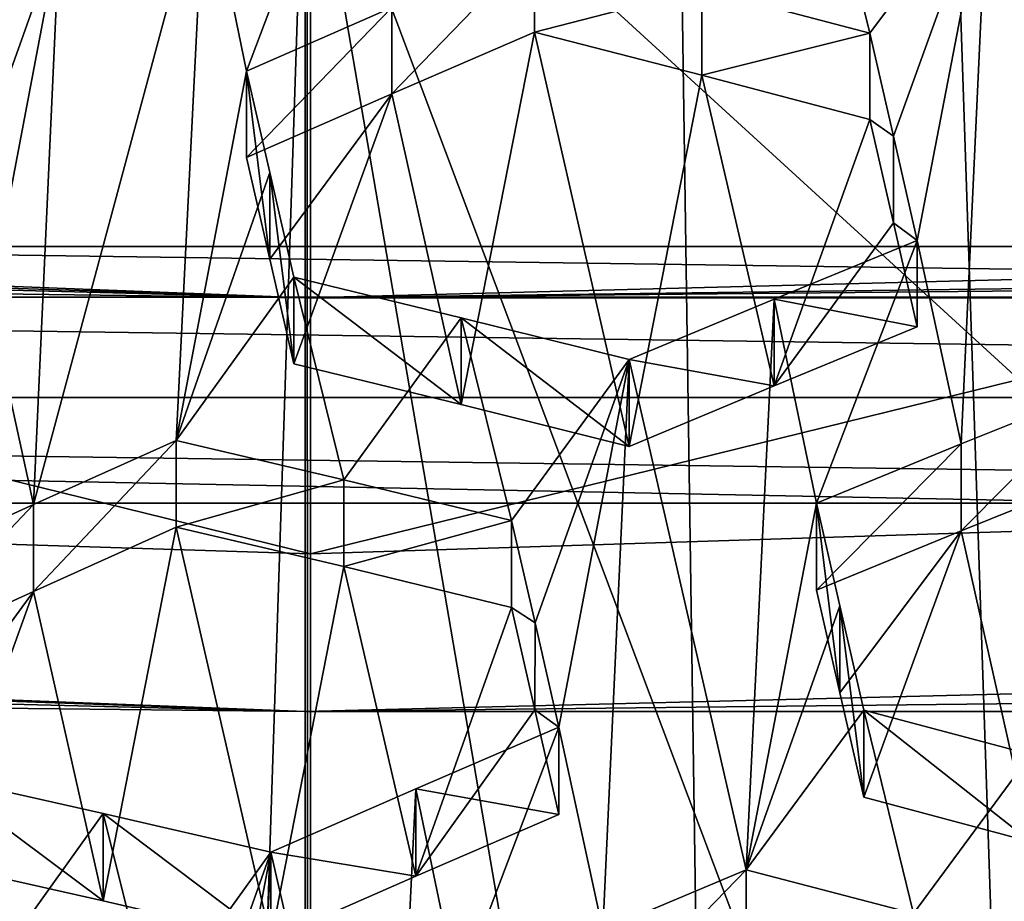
# Model space of a CAD drawing. Header units: metres. Extents: x -24 to 24, y -69 to 184.
# Tile 487 of 656: x -0.204 to 0.5, y 127.353 to 127.984. Entities that reach past the tile are written whole.
import ezdxf

# ---------------------------------------------------------------- set-up
doc = ezdxf.new("R2010")
doc.units = ezdxf.units.M
for name, color, linetype in [('1005', 7, 'CONTINUOUS'), ('1152', 7, 'CONTINUOUS'), ('1905', 7, 'CONTINUOUS'), ('2254', 7, 'CONTINUOUS'), ('2419', 7, 'CONTINUOUS'), ('2422', 7, 'CONTINUOUS'), ('2442', 7, 'CONTINUOUS'), ('2745', 7, 'CONTINUOUS'), ('2929', 7, 'CONTINUOUS'), ('2932', 7, 'CONTINUOUS'), ('3099', 7, 'CONTINUOUS'), ('3159', 7, 'CONTINUOUS'), ('3213', 7, 'CONTINUOUS'), ('3292', 7, 'CONTINUOUS'), ('3372', 7, 'CONTINUOUS'), ('3383', 7, 'CONTINUOUS'), ('3485', 7, 'CONTINUOUS'), ('367', 7, 'CONTINUOUS'), ('369', 7, 'CONTINUOUS'), ('373', 7, 'CONTINUOUS'), ('3745', 7, 'CONTINUOUS'), ('3822', 7, 'CONTINUOUS'), ('383', 7, 'CONTINUOUS'), ('3830', 7, 'CONTINUOUS'), ('3956', 7, 'CONTINUOUS'), ('417', 2, 'CONTINUOUS'), ('421', 2, 'CONTINUOUS'), ('424', 3, 'CONTINUOUS'), ('434', 7, 'CONTINUOUS'), ('474', 7, 'CONTINUOUS'), ('475', 7, 'CONTINUOUS'), ('554', 2, 'CONTINUOUS'), ('563', 2, 'CONTINUOUS'), ('770', 7, 'CONTINUOUS'), ('917', 7, 'CONTINUOUS')]:
    doc.layers.add(name, color=color, linetype=linetype)

msp = doc.modelspace()

# ---------------------------------------------------------------- linework, layer by layer
at = {"layer": '1005'}
for points in [[(0.061925, 127.992423, 217.758936), (0.164107, 128.036371, 217.828333), (0.061926, 127.930698, 217.775475)], [(0.061926, 127.930698, 217.775475), (0.164107, 128.036371, 217.828333), (0.164107, 127.974703, 217.844857)], [(-0.042012, 127.88505, 217.705139), (0.061925, 127.992423, 217.758936), (0.061926, 127.930698, 217.775475)], [(-0.042012, 127.946835, 217.688584), (0.061925, 127.992423, 217.758936), (-0.042012, 127.88505, 217.705139)]]:
    msp.add_3dface(points, dxfattribs=at)
at = {"layer": '1152'}
for points in [[(-0.092291, 127.620564, 217.298913), (-0.092291, 127.682696, 217.282264), (0.02759, 127.654535, 217.238402)], [(-0.092291, 127.620564, 217.298913), (0.02759, 127.654535, 217.238402), (0.027589, 127.592366, 217.255061)], [(0.02759, 127.654535, 217.238402), (0.14774, 127.625305, 217.194711), (0.027589, 127.592366, 217.255061)], [(0.027589, 127.592366, 217.255061), (0.14774, 127.625305, 217.194711), (0.14774, 127.563097, 217.21138)]]:
    msp.add_3dface(points, dxfattribs=at)
at = {"layer": '1905'}
for points in [[(-0.646236, 127.821363, 234.171401), (1.930974, 127.785197, 234.036427), (-1.930974, 127.785197, 234.036427)], [(0.64624, 127.821363, 234.171401), (1.930974, 127.785197, 234.036427), (-0.646236, 127.821363, 234.171401)], [(-1.930974, 127.785197, 234.036427), (3.192927, 127.713301, 233.768111), (-3.192928, 127.713301, 233.76811)], [(1.930974, 127.785197, 234.036427), (3.192927, 127.713301, 233.768111), (-1.930974, 127.785197, 234.036427)], [(-0.607618, 127.637873, 233.486607), (-3.192928, 127.713301, 233.76811), (0.60762, 127.637873, 233.486607)], [(-3.192928, 127.713301, 233.76811), (4.417489, 127.606514, 233.369576), (0.60762, 127.637873, 233.486607)], [(3.192927, 127.713301, 233.768111), (4.417489, 127.606514, 233.369576), (-3.192928, 127.713301, 233.76811)]]:
    msp.add_3dface(points, dxfattribs=at)
at = {"layer": '2254'}
for points in [[(0.061926, 127.930698, 217.775475), (0.164107, 127.974703, 217.844857), (0.111714, 127.708499, 217.434395)], [(0.111714, 127.708499, 217.434395), (0.164107, 127.974703, 217.844857), (0.231931, 127.67845, 217.390894)], [(0.231931, 127.67845, 217.390894), (0.164107, 127.974703, 217.844857), (0.283789, 127.944111, 217.801731)], [(0.335555, 127.721837, 217.461588), (0.231931, 127.67845, 217.390894), (0.283789, 127.944111, 217.801731)], [(0.404138, 127.912252, 217.758659), (0.335555, 127.721837, 217.461588), (0.283789, 127.944111, 217.801731)], [(-0.042012, 127.88505, 217.705139), (0.061926, 127.930698, 217.775475), (-0.025336, 127.812463, 217.593454)], [(-0.025336, 127.812463, 217.593454), (0.061926, 127.930698, 217.775475), (-0.0081, 127.737413, 217.478026)], [(-0.0081, 127.737413, 217.478026), (0.061926, 127.930698, 217.775475), (0.111714, 127.708499, 217.434395)], [(0.404138, 127.912252, 217.758659), (0.421008, 127.838441, 217.645776), (0.335555, 127.721837, 217.461588)], [(0.421008, 127.838441, 217.645776), (0.43805, 127.763878, 217.531744), (0.335555, 127.721837, 217.461588)]]:
    msp.add_3dface(points, dxfattribs=at)
at = {"layer": '2419'}
for points in [[(-0.144557, 127.415794, 216.871935), (-0.264498, 127.442651, 216.916173), (-0.144558, 127.35331, 216.888678)], [(-0.144558, 127.35331, 216.888678), (-0.264498, 127.442651, 216.916173), (-0.264498, 127.3802, 216.932906)], [(-0.024467, 127.325438, 216.844648), (-0.144557, 127.415794, 216.871935), (-0.144558, 127.35331, 216.888678)], [(-0.024467, 127.387958, 216.827896), (-0.144557, 127.415794, 216.871935), (-0.024467, 127.325438, 216.844648)]]:
    msp.add_3dface(points, dxfattribs=at)
at = {"layer": '2422'}
for points in [[(0.4694, 127.618065, 217.308632), (0.571977, 127.659219, 217.379093), (0.519412, 127.395401, 216.968065)], [(0.365858, 127.575652, 217.237744), (0.4694, 127.618065, 217.308632), (0.382695, 127.50202, 217.125075)], [(0.382695, 127.50202, 217.125075), (0.4694, 127.618065, 217.308632), (0.39977, 127.427344, 217.010812)], [(0.39977, 127.427344, 217.010812), (0.4694, 127.618065, 217.308632), (0.519412, 127.395401, 216.968065)]]:
    msp.add_3dface(points, dxfattribs=at)
at = {"layer": '2442'}
msp.add_3dface([(0.435305, 127.344278, 216.771304), (0.315579, 127.312913, 216.83105), (0.315579, 127.375453, 216.814292)], dxfattribs=at)
at = {"layer": '2745'}
for points in [[(0.164107, 127.974703, 217.844857), (0.164107, 128.036371, 217.828333), (0.283789, 128.005822, 217.785196)], [(0.283789, 127.944111, 217.801731), (0.164107, 127.974703, 217.844857), (0.283789, 128.005822, 217.785196)], [(0.404138, 127.974008, 217.742111), (0.283789, 127.944111, 217.801731), (0.283789, 128.005822, 217.785196)], [(0.404138, 127.974008, 217.742111), (0.404138, 127.912252, 217.758659), (0.283789, 127.944111, 217.801731)]]:
    msp.add_3dface(points, dxfattribs=at)
at = {"layer": '2929'}
for points in [[(-0.194388, 127.574626, 217.230116), (-0.092291, 127.620564, 217.298913), (-0.144558, 127.35331, 216.888678)], [(-0.092291, 127.620564, 217.298913), (-0.024467, 127.325438, 216.844648), (-0.144558, 127.35331, 216.888678)], [(-0.092291, 127.620564, 217.298913), (0.027589, 127.592366, 217.255061), (-0.024467, 127.325438, 216.844648)], [(-0.024467, 127.325438, 216.844648), (0.027589, 127.592366, 217.255061), (0.079272, 127.370899, 216.914877)], [(0.027589, 127.592366, 217.255061), (0.14774, 127.563097, 217.21138), (0.079272, 127.370899, 216.914877)], [(-0.29841, 127.527125, 217.160209), (-0.194388, 127.574626, 217.230116), (-0.281772, 127.455059, 217.048681)], [(-0.194388, 127.574626, 217.230116), (-0.264498, 127.3802, 216.932906), (-0.281772, 127.455059, 217.048681)], [(-0.194388, 127.574626, 217.230116), (-0.144558, 127.35331, 216.888678), (-0.264498, 127.3802, 216.932906)], [(0.079272, 127.370899, 216.914877), (0.14774, 127.563097, 217.21138), (0.164498, 127.489953, 217.099204)], [(0.181652, 127.415066, 216.984373), (0.079272, 127.370899, 216.914877), (0.164498, 127.489953, 217.099204)]]:
    msp.add_3dface(points, dxfattribs=at)
at = {"layer": '2932'}
for points in [[(-0.0081, 127.737413, 217.478026), (0.111714, 127.708499, 217.434395), (-0.0081, 127.799392, 217.461419)], [(-0.0081, 127.799392, 217.461419), (0.111714, 127.708499, 217.434395), (0.111715, 127.770516, 217.417777)], [(0.111714, 127.708499, 217.434395), (0.231931, 127.67845, 217.390894), (0.111715, 127.770516, 217.417777)], [(0.111715, 127.770516, 217.417777), (0.231931, 127.67845, 217.390894), (0.231931, 127.740509, 217.374266)]]:
    msp.add_3dface(points, dxfattribs=at)
at = {"layer": '3099'}
for points in [[(0.39977, 127.489736, 216.994094), (0.519412, 127.395401, 216.968065), (0.519413, 127.457839, 216.951335)], [(0.39977, 127.427344, 217.010812), (0.519412, 127.395401, 216.968065), (0.39977, 127.489736, 216.994094)]]:
    msp.add_3dface(points, dxfattribs=at)
at = {"layer": '3159'}
for points in [[(-0.042012, 127.946835, 217.688584), (-0.071848, 128.092379, 217.91297), (0.03018, 128.137391, 217.981959)], [(0.061925, 127.992423, 217.758936), (-0.042012, 127.946835, 217.688584), (0.03018, 128.137391, 217.981959)], [(0.488328, 128.086893, 217.922287), (0.591765, 128.127351, 217.993617), (0.571977, 127.721313, 217.362455)], [(0.367846, 128.11973, 217.965155), (0.404138, 127.974008, 217.742111), (0.283789, 128.005822, 217.785196)], [(0.404138, 127.974008, 217.742111), (0.367846, 128.11973, 217.965155), (0.488328, 128.086893, 217.922287)], [(-0.194389, 127.636819, 217.213451), (-0.17594, 128.045578, 217.84282), (-0.071848, 128.092379, 217.91297)], [(-0.092291, 127.682696, 217.282264), (-0.194389, 127.636819, 217.213451), (-0.071848, 128.092379, 217.91297)], [(-0.042012, 127.946835, 217.688584), (-0.092291, 127.682696, 217.282264), (-0.071848, 128.092379, 217.91297)], [(0.421008, 127.900295, 217.629202), (0.404138, 127.974008, 217.742111), (0.488328, 128.086893, 217.922287)], [(0.43805, 127.82583, 217.515144), (0.421008, 127.900295, 217.629202), (0.488328, 128.086893, 217.922287)], [(0.43805, 127.82583, 217.515144), (0.488328, 128.086893, 217.922287), (0.469399, 127.680209, 217.291981)], [(0.469399, 127.680209, 217.291981), (0.488328, 128.086893, 217.922287), (0.571977, 127.721313, 217.362455)], [(-0.295969, 128.071666, 217.887302), (-0.17594, 128.045578, 217.84282), (-0.26013, 127.927809, 217.663953)], [(-0.26013, 127.927809, 217.663953), (-0.17594, 128.045578, 217.84282), (-0.243524, 127.855974, 217.552617)], [(-0.17594, 128.045578, 217.84282), (-0.226218, 127.781065, 217.436601), (-0.243524, 127.855974, 217.552617)], [(-0.17594, 128.045578, 217.84282), (-0.194389, 127.636819, 217.213451), (-0.226218, 127.781065, 217.436601)], [(-0.092291, 127.682696, 217.282264), (-0.042012, 127.946835, 217.688584), (-0.02534, 127.874361, 217.576902)], [(-0.0081, 127.799392, 217.461419), (-0.092291, 127.682696, 217.282264), (-0.02534, 127.874361, 217.576902)], [(0.335555, 127.78384, 217.444973), (0.43805, 127.82583, 217.515144), (0.365858, 127.637848, 217.221079)], [(0.365858, 127.637848, 217.221079), (0.43805, 127.82583, 217.515144), (0.469399, 127.680209, 217.291981)], [(0.02759, 127.654535, 217.238402), (-0.092291, 127.682696, 217.282264), (-0.0081, 127.799392, 217.461419)], [(0.02759, 127.654535, 217.238402), (-0.0081, 127.799392, 217.461419), (0.111715, 127.770516, 217.417777)], [(0.315579, 127.375453, 216.814292), (0.231931, 127.740509, 217.374266), (0.335555, 127.78384, 217.444973)], [(0.315579, 127.375453, 216.814292), (0.335555, 127.78384, 217.444973), (0.365858, 127.637848, 217.221079)], [(-0.194389, 127.636819, 217.213451), (-0.29841, 127.589383, 217.143527), (-0.226218, 127.781065, 217.436601)], [(0.14774, 127.625305, 217.194711), (0.02759, 127.654535, 217.238402), (0.111715, 127.770516, 217.417777)], [(0.14774, 127.625305, 217.194711), (0.111715, 127.770516, 217.417777), (0.231931, 127.740509, 217.374266)], [(0.14774, 127.625305, 217.194711), (0.231931, 127.740509, 217.374266), (0.1645, 127.552247, 217.082492)], [(0.1645, 127.552247, 217.082492), (0.231931, 127.740509, 217.374266), (0.181652, 127.47747, 216.967652)], [(0.231931, 127.740509, 217.374266), (0.213116, 127.332161, 216.744496), (0.181652, 127.47747, 216.967652)], [(0.231931, 127.740509, 217.374266), (0.315579, 127.375453, 216.814292), (0.213116, 127.332161, 216.744496)], [(0.382693, 127.564321, 217.108394), (0.315579, 127.375453, 216.814292), (0.365858, 127.637848, 217.221079)], [(0.39977, 127.489736, 216.994094), (0.315579, 127.375453, 216.814292), (0.382693, 127.564321, 217.108394)], [(0.435305, 127.344278, 216.771304), (0.315579, 127.375453, 216.814292), (0.39977, 127.489736, 216.994094)], [(0.435305, 127.344278, 216.771304), (0.39977, 127.489736, 216.994094), (0.519413, 127.457839, 216.951335)], [(0.181652, 127.47747, 216.967652), (0.10946, 127.287658, 216.674077), (0.079271, 127.433359, 216.89814)], [(0.213116, 127.332161, 216.744496), (0.10946, 127.287658, 216.674077), (0.181652, 127.47747, 216.967652)], [(0.55561, 127.312122, 216.72833), (0.435305, 127.344278, 216.771304), (0.519413, 127.457839, 216.951335)], [(-0.264498, 127.442651, 216.916173), (-0.144557, 127.415794, 216.871935), (-0.228715, 127.29845, 216.69294)], [(0.059182, 127.024019, 216.267623), (-0.024467, 127.387958, 216.827896), (0.079271, 127.433359, 216.89814)], [(0.10946, 127.287658, 216.674077), (0.059182, 127.024019, 216.267623), (0.079271, 127.433359, 216.89814)], [(-0.144557, 127.415794, 216.871935), (-0.108658, 127.271221, 216.648752), (-0.228715, 127.29845, 216.69294)], [(-0.144557, 127.415794, 216.871935), (-0.024467, 127.387958, 216.827896), (-0.108658, 127.271221, 216.648752)], [(-0.024467, 127.387958, 216.827896), (-0.091947, 127.19864, 216.536791), (-0.108658, 127.271221, 216.648752)], [(-0.024467, 127.387958, 216.827896), (-0.074746, 127.123908, 216.421553), (-0.091947, 127.19864, 216.536791)], [(-0.024467, 127.387958, 216.827896), (-0.043214, 126.979071, 216.198325), (-0.074746, 127.123908, 216.421553)], [(0.059182, 127.024019, 216.267623), (-0.043214, 126.979071, 216.198325), (-0.024467, 127.387958, 216.827896)]]:
    msp.add_3dface(points, dxfattribs=at)
at = {"layer": '3213'}
for points in [[(0.365858, 127.575652, 217.237744), (0.382695, 127.50202, 217.125075), (0.365858, 127.637848, 217.221079)], [(0.382695, 127.50202, 217.125075), (0.382693, 127.564321, 217.108394), (0.365858, 127.637848, 217.221079)], [(0.39977, 127.427344, 217.010812), (0.39977, 127.489736, 216.994094), (0.382693, 127.564321, 217.108394)], [(0.382695, 127.50202, 217.125075), (0.39977, 127.427344, 217.010812), (0.382693, 127.564321, 217.108394)]]:
    msp.add_3dface(points, dxfattribs=at)
at = {"layer": '3292'}
for points in [[(-0.042012, 127.946835, 217.688584), (-0.042012, 127.88505, 217.705139), (-0.025336, 127.812463, 217.593454)], [(-0.042012, 127.946835, 217.688584), (-0.025336, 127.812463, 217.593454), (-0.02534, 127.874361, 217.576902)], [(-0.0081, 127.737413, 217.478026), (-0.0081, 127.799392, 217.461419), (-0.02534, 127.874361, 217.576902)], [(-0.025336, 127.812463, 217.593454), (-0.0081, 127.737413, 217.478026), (-0.02534, 127.874361, 217.576902)]]:
    msp.add_3dface(points, dxfattribs=at)
at = {"layer": '3372'}
for points in [[(0.181652, 127.415066, 216.984373), (0.181652, 127.47747, 216.967652), (0.079271, 127.433359, 216.89814)], [(-0.024467, 127.387958, 216.827896), (0.079272, 127.370899, 216.914877), (0.079271, 127.433359, 216.89814)], [(0.079272, 127.370899, 216.914877), (0.181652, 127.415066, 216.984373), (0.079271, 127.433359, 216.89814)], [(-0.024467, 127.387958, 216.827896), (-0.024467, 127.325438, 216.844648), (0.079272, 127.370899, 216.914877)]]:
    msp.add_3dface(points, dxfattribs=at)
at = {"layer": '3383'}
for points in [[(0.14774, 127.563097, 217.21138), (0.14774, 127.625305, 217.194711), (0.1645, 127.552247, 217.082492)], [(0.164498, 127.489953, 217.099204), (0.14774, 127.563097, 217.21138), (0.1645, 127.552247, 217.082492)], [(0.164498, 127.489953, 217.099204), (0.1645, 127.552247, 217.082492), (0.181652, 127.47747, 216.967652)], [(0.181652, 127.415066, 216.984373), (0.164498, 127.489953, 217.099204), (0.181652, 127.47747, 216.967652)]]:
    msp.add_3dface(points, dxfattribs=at)
at = {"layer": '3485'}
for points in [[(-0.646236, 127.821363, 234.171401), (-1.26367, 120.259009, 236.146401), (0, 120.276373, 236.211202)], [(0.64624, 127.821363, 234.171401), (-0.646236, 127.821363, 234.171401), (0, 120.276373, 236.211202)], [(0.64624, 127.821363, 234.171401), (0, 120.276373, 236.211202), (1.26367, 120.259009, 236.146401)]]:
    msp.add_3dface(points, dxfattribs=at)
at = {"layer": '367'}
for points in [[(-1.087972, 145.2, -24.225582), (1.087972, 145.2, -24.225582), (-0.939204, 55.350886, -24.231805)], [(-0.939204, 55.350886, -24.231805), (1.087972, 145.2, -24.225582), (-0.476055, 55.429567, -24.245327)], [(-0.476055, 55.429567, -24.245327), (1.087972, 145.2, -24.225582), (0, 55.456236, -24.25)], [(0, 55.456236, -24.25), (1.087972, 145.2, -24.225582), (0.476036, 55.429568, -24.245327)], [(1.087972, 145.2, -24.225582), (0.939204, 55.350886, -24.231805), (0.476036, 55.429568, -24.245327)]]:
    msp.add_3dface(points, dxfattribs=at)
at = {"layer": '369'}
for points in [[(0.995562, 125.28536, 24.229555), (-1.087972, 145.2, 24.225582), (-1.005745, 125.285363, 24.229135)], [(1.087972, 145.2, 24.225582), (-1.087972, 145.2, 24.225582), (0.995562, 125.28536, 24.229555)]]:
    msp.add_3dface(points, dxfattribs=at)
at = {"layer": '373'}
for points in [[(0, 146.423799, 240.142002), (-6.403596, 117.199254, 32.493216), (-6.468189, 146.382367, 240.147825)], [(-5.725305, 117.232454, 32.670329), (-6.403596, 117.199254, 32.493216), (0, 146.423799, 240.142002)], [(-5.042963, 117.261956, 32.827448), (-5.725305, 117.232454, 32.670329), (0, 146.423799, 240.142002)], [(-4.357656, 117.287707, 32.964383), (-5.042963, 117.261956, 32.827448), (0, 146.423799, 240.142002)], [(-3.670487, 117.309667, 33.080997), (-4.357656, 117.287707, 32.964383), (0, 146.423799, 240.142002)], [(-2.982479, 117.327814, 33.177225), (-3.670487, 117.309667, 33.080997), (0, 146.423799, 240.142002)], [(-2.138549, 117.344931, 33.267965), (-2.982479, 117.327814, 33.177225), (0, 146.423799, 240.142002)], [(-1.284928, 117.356471, 33.329079), (-2.138549, 117.344931, 33.267965), (0, 146.423799, 240.142002)], [(-0.997816, 117.359056, 33.342766), (-1.284928, 117.356471, 33.329079), (0, 146.423799, 240.142002)], [(-0.429813, 117.362253, 33.359688), (-0.997816, 117.359056, 33.342766), (0, 146.423799, 240.142002)], [(0.425551, 117.362268, 33.359767), (-0.429813, 117.362253, 33.359688), (0, 146.423799, 240.142002)], [(6.468189, 146.382367, 240.147825), (0.425551, 117.362268, 33.359767), (0, 146.423799, 240.142002)], [(0.998602, 117.359051, 33.34274), (0.425551, 117.362268, 33.359767), (6.468189, 146.382367, 240.147825)]]:
    msp.add_3dface(points, dxfattribs=at)
at = {"layer": '3745'}
for points in [[(0.60762, 127.637873, 233.486607), (0.607628, 128.748688, 233.188967), (-0.607628, 128.748688, 233.188967)], [(-0.607618, 127.637873, 233.486607), (0.60762, 127.637873, 233.486607), (-0.607628, 128.748688, 233.188967)]]:
    msp.add_3dface(points, dxfattribs=at)
at = {"layer": '3822'}
for points in [[(0.4694, 127.618065, 217.308632), (0.469399, 127.680209, 217.291981), (0.571977, 127.721313, 217.362455)], [(0.571977, 127.659219, 217.379093), (0.4694, 127.618065, 217.308632), (0.571977, 127.721313, 217.362455)], [(0.365858, 127.575652, 217.237744), (0.365858, 127.637848, 217.221079), (0.469399, 127.680209, 217.291981)], [(0.4694, 127.618065, 217.308632), (0.365858, 127.575652, 217.237744), (0.469399, 127.680209, 217.291981)]]:
    msp.add_3dface(points, dxfattribs=at)
at = {"layer": '383'}
for points in [[(-3.57438, 128.481626, 241.6997), (-3.619219, 127.716433, 241.135826), (0.003838, 127.601559, 241.155137)], [(0.00379, 128.368006, 241.718071), (-3.57438, 128.481626, 241.6997), (0.003838, 127.601559, 241.155137)], [(0.00379, 128.368006, 241.718071), (0.003838, 127.601559, 241.155137), (3.581844, 128.482103, 241.699624)], [(3.581844, 128.482103, 241.699624), (0.003838, 127.601559, 241.155137), (3.626778, 127.716915, 241.135746)], [(-3.619219, 127.716433, 241.135826), (-3.658542, 127.023411, 240.484935), (0.003879, 126.907325, 240.505234)], [(0.003838, 127.601559, 241.155137), (-3.619219, 127.716433, 241.135826), (0.003879, 126.907325, 240.505234)], [(0.003838, 127.601559, 241.155137), (0.003879, 126.907325, 240.505234), (3.626778, 127.716915, 241.135746)], [(3.626778, 127.716915, 241.135746), (0.003879, 126.907325, 240.505234), (3.666182, 127.023898, 240.484851)]]:
    msp.add_3dface(points, dxfattribs=at)
at = {"layer": '3830'}
for points in [[(0.43805, 127.763878, 217.531744), (0.43805, 127.82583, 217.515144), (0.335555, 127.78384, 217.444973)], [(0.231931, 127.740509, 217.374266), (0.335555, 127.721837, 217.461588), (0.335555, 127.78384, 217.444973)], [(0.335555, 127.721837, 217.461588), (0.43805, 127.763878, 217.531744), (0.335555, 127.78384, 217.444973)], [(0.231931, 127.67845, 217.390894), (0.335555, 127.721837, 217.461588), (0.231931, 127.740509, 217.374266)]]:
    msp.add_3dface(points, dxfattribs=at)
at = {"layer": '3956'}
for points in [[(0.315579, 127.375453, 216.814292), (0.213117, 127.269566, 216.761269), (0.213116, 127.332161, 216.744496)], [(0.315579, 127.312913, 216.83105), (0.213117, 127.269566, 216.761269), (0.315579, 127.375453, 216.814292)]]:
    msp.add_3dface(points, dxfattribs=at)
at = {"layer": '417'}
for points in [[(0, 128.921645, 234.22082), (-1.263956, 124.506193, 235.336248), (-1.324554, 128.903056, 234.151446)], [(0, 124.510098, 235.40289), (-1.263956, 124.506193, 235.336248), (0, 128.921645, 234.22082)]]:
    msp.add_3dface(points, dxfattribs=at)
at = {"layer": '421'}
for points in [[(0, 124.510098, 235.40289), (0, 128.921645, 234.22082), (1.324554, 128.903056, 234.151446)], [(1.264135, 124.506192, 235.336229), (0, 124.510098, 235.40289), (1.324554, 128.903056, 234.151446)]]:
    msp.add_3dface(points, dxfattribs=at)
at = {"layer": '424'}
for points in [[(-0.073225, 125.935098, 214.57473), (-0.702053, 130.097009, 213.49327), (-0.525681, 125.939779, 214.5922)], [(0, 128.156635, 213.979099), (-0.702053, 130.097009, 213.49327), (-0.073225, 125.935098, 214.57473)], [(0.898841, 128.170625, 214.031313), (0, 128.156635, 213.979099), (0.831387, 125.946969, 214.619031)], [(0.379927, 125.937498, 214.583686), (0, 128.156635, 213.979099), (-0.073225, 125.935098, 214.57473)], [(0.831387, 125.946969, 214.619031), (0, 128.156635, 213.979099), (0.379927, 125.937498, 214.583686)]]:
    msp.add_3dface(points, dxfattribs=at)
at = {"layer": '434'}
for points in [[(-3.305357, 142.081073, 235.75762), (-0.937373, 113.718993, 33.859857), (0, 142.110666, 235.869139)], [(-0.937373, 113.718993, 33.859857), (0.002991, 113.722717, 33.878384), (0, 142.110666, 235.869139)], [(0.002991, 113.722717, 33.878384), (0.94341, 113.718942, 33.859597), (0, 142.110666, 235.869139)], [(0.94341, 113.718942, 33.859597), (1.9185, 113.70702, 33.800065), (0, 142.110666, 235.869139)], [(0, 142.110666, 235.869139), (2.91877, 113.686239, 33.696064), (3.305357, 142.081073, 235.75762)], [(1.9185, 113.70702, 33.800065), (2.91877, 113.686239, 33.696064), (0, 142.110666, 235.869139)]]:
    msp.add_3dface(points, dxfattribs=at)
at = {"layer": '474'}
for points in [[(0, 128.062988, 208.080037), (11.480821, 128.082762, 207.652828), (0, 127.784728, 207.943648)], [(11.480821, 128.082762, 207.652828), (11.480591, 127.932273, 207.593212), (0, 127.784728, 207.943648)], [(11.480591, 127.932273, 207.593212), (11.480459, 127.894032, 207.580261), (0, 127.784728, 207.943648)], [(11.480459, 127.894032, 207.580261), (11.479883, 127.77743, 207.545975), (0, 127.784728, 207.943648)], [(0, 127.784728, 207.943648), (11.479883, 127.77743, 207.545975), (0, 127.488684, 207.851892)], [(11.479883, 127.77743, 207.545975), (11.47871, 127.619304, 207.511441), (0, 127.488684, 207.851892)], [(0, 127.488684, 207.851892), (11.47871, 127.619304, 207.511441), (11.468926, 127.49054, 207.493296)], [(11.468226, 127.485779, 207.492798), (0, 127.488684, 207.851892), (11.468926, 127.49054, 207.493296)], [(0, 127.18221, 207.807006), (0, 127.488684, 207.851892), (11.468226, 127.485779, 207.492798)], [(11.440357, 127.35814, 207.48396), (0, 127.18221, 207.807006), (11.468226, 127.485779, 207.492798)], [(11.438708, 127.352507, 207.483769), (0, 127.18221, 207.807006), (11.440357, 127.35814, 207.48396)]]:
    msp.add_3dface(points, dxfattribs=at)
at = {"layer": '475'}
for points in [[(-11.480577, 128.227835, 207.724388), (0, 127.784728, 207.943648), (-11.48076, 128.155083, 207.686674)], [(0, 128.062988, 208.080037), (0, 127.784728, 207.943648), (-11.480577, 128.227835, 207.724388)], [(-11.48076, 128.155083, 207.686674), (0, 127.784728, 207.943648), (-11.480821, 128.082698, 207.652799)], [(-11.480821, 128.082698, 207.652799), (0, 127.784728, 207.943648), (-11.480591, 127.932226, 207.593195)], [(-11.480591, 127.932226, 207.593195), (0, 127.488684, 207.851892), (-11.480453, 127.892429, 207.579737)], [(0, 127.784728, 207.943648), (0, 127.488684, 207.851892), (-11.480591, 127.932226, 207.593195)], [(-11.480453, 127.892429, 207.579737), (0, 127.488684, 207.851892), (-11.479883, 127.777404, 207.545969)], [(-11.479883, 127.777404, 207.545969), (0, 127.488684, 207.851892), (-11.47871, 127.619297, 207.511439)], [(-11.47871, 127.619297, 207.511439), (0, 127.18221, 207.807006), (-11.469073, 127.491621, 207.493411)], [(0, 127.488684, 207.851892), (0, 127.18221, 207.807006), (-11.47871, 127.619297, 207.511439)], [(-11.469073, 127.491621, 207.493411), (0, 127.18221, 207.807006), (-11.468178, 127.485516, 207.492771)], [(-11.468178, 127.485516, 207.492771), (0, 127.18221, 207.807006), (-11.440843, 127.359807, 207.484019)], [(-11.440843, 127.359807, 207.484019), (0, 126.872209, 207.81001), (-11.43863, 127.352225, 207.48376)], [(0, 127.18221, 207.807006), (0, 126.872209, 207.81001), (-11.440843, 127.359807, 207.484019)]]:
    msp.add_3dface(points, dxfattribs=at)
at = {"layer": '554'}
for points in [[(-2.053064, 117.5, -22.155077), (0, 117.5, -22.25), (-2.052971, 145.7, -22.155085)], [(0, 117.5, -22.25), (0, 145.7, -22.25), (-2.052971, 145.7, -22.155085)], [(2.052971, 145.7, -22.155085), (0, 145.7, -22.25), (2.053064, 117.5, -22.155077)], [(2.053064, 117.5, -22.155077), (0, 145.7, -22.25), (0, 117.5, -22.25)]]:
    msp.add_3dface(points, dxfattribs=at)
at = {"layer": '563'}
for points in [[(-2.053064, 117.5, 22.155077), (0, 145.7, 22.25), (0, 117.5, 22.25)], [(-2.052971, 145.7, 22.155085), (0, 145.7, 22.25), (-2.053064, 117.5, 22.155077)], [(0, 117.5, 22.25), (2.052971, 145.7, 22.155085), (2.053064, 117.5, 22.155077)], [(0, 145.7, 22.25), (2.052971, 145.7, 22.155085), (0, 117.5, 22.25)]]:
    msp.add_3dface(points, dxfattribs=at)
at = {"layer": '770'}
for points in [[(-0.194389, 127.636819, 217.213451), (-0.092291, 127.682696, 217.282264), (-0.194388, 127.574626, 217.230116)], [(-0.194388, 127.574626, 217.230116), (-0.092291, 127.682696, 217.282264), (-0.092291, 127.620564, 217.298913)], [(-0.29841, 127.527125, 217.160209), (-0.194389, 127.636819, 217.213451), (-0.194388, 127.574626, 217.230116)], [(-0.29841, 127.589383, 217.143527), (-0.194389, 127.636819, 217.213451), (-0.29841, 127.527125, 217.160209)]]:
    msp.add_3dface(points, dxfattribs=at)
at = {"layer": '917'}
for points in [[(0.404138, 127.974008, 217.742111), (0.421008, 127.900295, 217.629202), (0.404138, 127.912252, 217.758659)], [(0.404138, 127.912252, 217.758659), (0.421008, 127.900295, 217.629202), (0.421008, 127.838441, 217.645776)], [(0.421008, 127.900295, 217.629202), (0.43805, 127.82583, 217.515144), (0.421008, 127.838441, 217.645776)], [(0.421008, 127.838441, 217.645776), (0.43805, 127.82583, 217.515144), (0.43805, 127.763878, 217.531744)]]:
    msp.add_3dface(points, dxfattribs=at)

doc.saveas('drawing.dxf')
